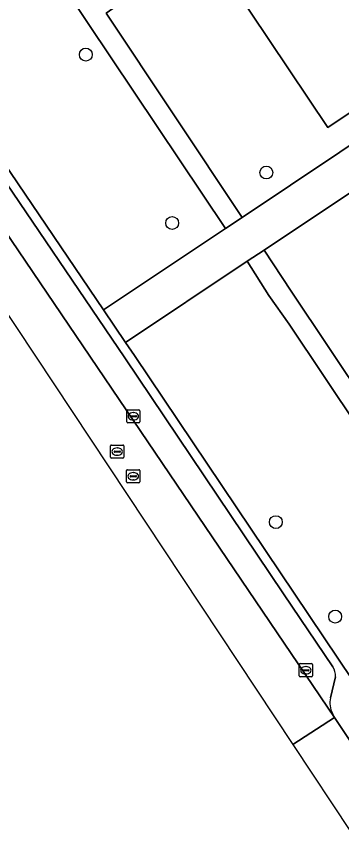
# Model space of a CAD drawing. Extents: x 158793 to 159888, y 384317 to 385256.
# Drawn here: x 158844.5 to 158869.2, y 384487.9 to 384549.7 of the extents above; entities that cross this region are included whole.
import ezdxf

# ---------------------------------------------------------------- set-up
doc = ezdxf.new("R2010")
doc.units = 0
for name, color, linetype in [('IMGEO_Boom', 7, 'Continuous'), ('IMGEO_Groenvoorziening', 7, 'Continuous'), ('IMGEO_Kolk', 7, 'Continuous'), ('IMGEO_Pand', 7, 'Continuous'), ('IMGEO_Parkeervlak_open', 7, 'Continuous'), ('IMGEO_Rijbaan_lokaal_open', 7, 'Continuous'), ('IMGEO_Rioolput', 7, 'Continuous'), ('IMGEO_Voetpad_gesloten', 7, 'Continuous'), ('IMGEO_Voetpad_open', 7, 'Continuous')]:
    doc.layers.add(name, color=color, linetype=linetype)

msp = doc.modelspace()

# ---------------------------------------------------------------- linework, layer by layer
at = {"layer": 'IMGEO_Boom'}
for centre in [(158849.784, 384546.733), (158863.511, 384537.765), (158856.346, 384533.92), (158864.23, 384511.177), (158868.74, 384503.992)]:
    msp.add_circle(centre, 0.489, dxfattribs=at)
at = {"layer": 'IMGEO_Groenvoorziening'}
for points in [[(158846.53, 384554.269), (158845.658, 384555.582), (158838.061, 384550.476), (158839.557, 384548.32), (158837.723, 384547.037), (158838.14, 384546.442), (158839.403, 384544.582), (158841.647, 384546.027), (158842.852, 384544.03), (158840.786, 384542.544), (158851.128, 384527.309), (158860.392, 384533.498)], [(158859.32, 384554.45), (158856.721, 384552.773), (158856.279, 384553.362), (158851.333, 384549.895), (158861.674, 384534.354), (158872.769, 384541.766), (158871.634, 384543.486), (158868.183, 384541.187)], [(158901.243, 384504.636), (158907.161, 384508.645), (158905.386, 384511.284), (158904.264, 384510.53), (158898.879, 384506.912), (158894.477, 384503.881), (158894.144, 384503.66), (158877.404, 384528.36), (158877.743, 384528.574), (158888.595, 384535.724), (158889.013, 384535.927), (158888.254, 384537.037), (158882.889, 384544.918), (158863.336, 384531.857), (158865.398, 384528.749), (158879.85, 384507.099), (158881.792, 384508.421), (158889.585, 384496.738)], [(158865.235, 384526.226), (158863.696, 384528.417), (158862.048, 384531.017), (158852.808, 384524.835), (158853.475, 384523.852), (158870.092, 384499.142), (158873.56, 384501.288), (158872.872, 384502.351), (158873.287, 384502.633), (158878.605, 384506.252)]]:
    msp.add_lwpolyline(points, close=True, dxfattribs=at)
at = {"layer": 'IMGEO_Kolk'}
for p, q in [((158852.898, 384518.798), (158852.898, 384519.65)), ((158852.973, 384519.724), (158853.825, 384519.724)), ((158853.2, 384519.267), (158853.598, 384519.267)), ((158853.386, 384519.504), (158853.411, 384519.504)), ((158853.899, 384519.65), (158853.899, 384518.798)), ((158853.825, 384518.724), (158852.973, 384518.724)), ((158853.157, 384519.218), (158853.157, 384519.23)), ((158853.595, 384519.181), (158853.197, 384519.181)), ((158853.409, 384518.944), (158853.384, 384518.944)), ((158853.641, 384519.23), (158853.641, 384519.218)), ((158866.009, 384499.485), (158866.009, 384500.337)), ((158866.084, 384500.411), (158866.936, 384500.411)), ((158866.497, 384500.191), (158866.522, 384500.191)), ((158867.01, 384500.337), (158867.01, 384499.485)), ((158866.268, 384499.905), (158866.268, 384499.917)), ((158866.706, 384499.868), (158866.308, 384499.868)), ((158866.311, 384499.954), (158866.709, 384499.954)), ((158866.52, 384499.631), (158866.495, 384499.631)), ((158866.752, 384499.917), (158866.752, 384499.905)), ((158866.936, 384499.411), (158866.084, 384499.411))]:
    msp.add_line(p, q, dxfattribs=at)
for points in [[(158852.898, 384518.798), (158852.898, 384519.65)], [(158852.973, 384519.724), (158853.825, 384519.724)], [(158853.899, 384519.65), (158853.899, 384518.798)], [(158853.825, 384518.724), (158852.973, 384518.724)], [(158866.009, 384499.485), (158866.009, 384500.337)], [(158866.084, 384500.411), (158866.936, 384500.411)], [(158867.01, 384500.337), (158867.01, 384499.485)], [(158866.936, 384499.411), (158866.084, 384499.411)]]:
    msp.add_lwpolyline(points, dxfattribs=at)
for centre, radius, start, end in [((158852.975, 384519.648), 0.0765, 91.55205, 178.44795), ((158852.975, 384519.648), 0.0765, 91.55205, 178.44795), ((158853.197, 384519.227), 0.0403, 85.87752, 175.75265), ((158853.602, 384519.229), 0.0386, 1.73085, 96.63898), ((158853.823, 384519.648), 0.0765, 1.55205, 88.44795), ((158853.823, 384519.648), 0.0765, 1.55205, 88.44795), ((158852.975, 384518.8), 0.0765, 181.55205, 268.44795), ((158852.975, 384518.8), 0.0765, 181.55205, 268.44795), ((158853.194, 384519.217), 0.0366, 178.93798, 274.71019), ((158853.598, 384519.224), 0.043, 264.86636, 352.45326), ((158853.823, 384518.8), 0.0765, 271.55205, 358.44795), ((158853.823, 384518.8), 0.0765, 271.55205, 358.44795), ((158866.086, 384500.335), 0.0765, 91.55205, 178.44795), ((158866.086, 384500.335), 0.0765, 91.55205, 178.44795), ((158866.934, 384500.335), 0.0765, 1.55205, 88.44795), ((158866.934, 384500.335), 0.0765, 1.55205, 88.44795), ((158866.308, 384499.914), 0.0403, 85.87752, 175.75265), ((158866.305, 384499.904), 0.0366, 178.93798, 274.71019), ((158866.709, 384499.911), 0.043, 264.86636, 352.45326), ((158866.713, 384499.916), 0.0386, 1.73085, 96.63898), ((158866.086, 384499.487), 0.0765, 181.55205, 268.44795), ((158866.086, 384499.487), 0.0765, 181.55205, 268.44795), ((158866.934, 384499.487), 0.0765, 271.55205, 358.44795), ((158866.934, 384499.487), 0.0765, 271.55205, 358.44795)]:
    msp.add_arc(centre, radius, start, end, dxfattribs=at)
for centre, major_axis, ratio, start_param, end_param in [((158853.385, 384519.224), (-0.387, 0.002), 0.722429, 4.712389, 7.853982), ((158853.41, 384519.224), (-0.39, 0.002), 0.717154, 1.570796, 4.712389), ((158866.496, 384499.911), (-0.387, 0.002), 0.722429, 4.712389, 7.853982), ((158866.521, 384499.911), (-0.39, 0.002), 0.717154, 1.570796, 4.712389)]:
    msp.add_ellipse(centre, major_axis=major_axis, ratio=ratio, start_param=start_param, end_param=end_param, dxfattribs=at)
at = {"layer": 'IMGEO_Pand'}
msp.add_lwpolyline([(158855.089, 384557.324), (158856.243, 384555.552), (158856.8, 384555.439), (158858.085, 384556.298), (158859.32, 384554.45), (158868.183, 384541.187), (158871.634, 384543.486), (158872.46, 384544.036), (158881.04, 384549.751), (158878.397, 384553.717), (158892.571, 384563.159), (158895.186, 384559.32), (158897.236, 384560.707), (158894.671, 384564.558), (158907.106, 384572.842)], dxfattribs=at)
at = {"layer": 'IMGEO_Parkeervlak_open'}
for points in [[(158836.982, 384543.123), (158868.69, 384496.319), (158868.546, 384496.61)], [(158868.559, 384500.175), (158864.81, 384505.729), (158852.746, 384523.681), (158842.208, 384539.195), (158840.479, 384541.612)], [(158868.395, 384497.82), (158868.767, 384499.404)]]:
    msp.add_lwpolyline(points, dxfattribs=at)
for centre, radius, start, end in [((158867.289, 384499.419), 1.478, 359.42667, 30.76893), ((158869.929, 384497.397), 1.591, 164.58541, 209.64131)]:
    msp.add_arc(centre, radius, start, end, dxfattribs=at)
at = {"layer": 'IMGEO_Rijbaan_lokaal_open'}
for points in [[(158825.603, 384559.881), (158825.414, 384560.154), (158825.315, 384560.299), (158801.741, 384594.932), (158799.754, 384593.551), (158865.509, 384494.258)], [(158865.509, 384494.258), (158868.69, 384496.319), (158836.982, 384543.123), (158834.94, 384546.081)], [(158865.509, 384494.258), (158869.943, 384487.563), (158875.263, 384479.53), (158875.263, 384479.53), (158878.454, 384481.644), (158868.69, 384496.319), (158865.509, 384494.258)]]:
    msp.add_lwpolyline(points, dxfattribs=at)
at = {"layer": 'IMGEO_Rioolput'}
for p, q in [((158851.67, 384516.114), (158851.67, 384516.966)), ((158851.745, 384517.04), (158852.597, 384517.04)), ((158852.158, 384516.82), (158852.183, 384516.82)), ((158852.671, 384516.966), (158852.671, 384516.114)), ((158851.929, 384516.534), (158851.929, 384516.546)), ((158852.367, 384516.497), (158851.969, 384516.497)), ((158851.972, 384516.583), (158852.37, 384516.583)), ((158852.181, 384516.26), (158852.156, 384516.26)), ((158852.413, 384516.546), (158852.413, 384516.534)), ((158852.597, 384516.04), (158851.745, 384516.04)), ((158852.889, 384514.238), (158852.889, 384515.09)), ((158852.964, 384515.164), (158853.816, 384515.164)), ((158853.377, 384514.944), (158853.402, 384514.944)), ((158853.89, 384515.09), (158853.89, 384514.238)), ((158853.148, 384514.658), (158853.148, 384514.67)), ((158853.586, 384514.621), (158853.188, 384514.621)), ((158853.191, 384514.707), (158853.589, 384514.707)), ((158853.4, 384514.384), (158853.375, 384514.384)), ((158853.632, 384514.67), (158853.632, 384514.658)), ((158853.816, 384514.164), (158852.964, 384514.164))]:
    msp.add_line(p, q, dxfattribs=at)
for points in [[(158851.67, 384516.114), (158851.67, 384516.966)], [(158851.745, 384517.04), (158852.597, 384517.04)], [(158852.671, 384516.966), (158852.671, 384516.114)], [(158852.597, 384516.04), (158851.745, 384516.04)], [(158852.889, 384514.238), (158852.889, 384515.09)], [(158852.964, 384515.164), (158853.816, 384515.164)], [(158853.89, 384515.09), (158853.89, 384514.238)], [(158853.816, 384514.164), (158852.964, 384514.164)]]:
    msp.add_lwpolyline(points, dxfattribs=at)
for centre, radius, start, end in [((158851.747, 384516.964), 0.0765, 91.55205, 178.44795), ((158851.747, 384516.964), 0.0765, 91.55205, 178.44795), ((158852.595, 384516.964), 0.0765, 1.55205, 88.44795), ((158852.595, 384516.964), 0.0765, 1.55205, 88.44795), ((158851.969, 384516.543), 0.0403, 85.87752, 175.75265), ((158851.966, 384516.533), 0.0366, 178.93798, 274.71019), ((158852.37, 384516.54), 0.043, 264.86636, 352.45326), ((158852.374, 384516.545), 0.0386, 1.73085, 96.63898), ((158851.747, 384516.116), 0.0765, 181.55205, 268.44795), ((158851.747, 384516.116), 0.0765, 181.55205, 268.44795), ((158852.595, 384516.116), 0.0765, 271.55205, 358.44795), ((158852.595, 384516.116), 0.0765, 271.55205, 358.44795), ((158852.966, 384515.088), 0.0765, 91.55205, 178.44795), ((158852.966, 384515.088), 0.0765, 91.55205, 178.44795), ((158853.814, 384515.088), 0.0765, 1.55205, 88.44795), ((158853.814, 384515.088), 0.0765, 1.55205, 88.44795), ((158853.188, 384514.667), 0.0403, 85.87752, 175.75265), ((158853.185, 384514.657), 0.0366, 178.93798, 274.71019), ((158853.589, 384514.664), 0.043, 264.86636, 352.45326), ((158853.593, 384514.669), 0.0386, 1.73085, 96.63898), ((158852.966, 384514.24), 0.0765, 181.55205, 268.44795), ((158852.966, 384514.24), 0.0765, 181.55205, 268.44795), ((158853.814, 384514.24), 0.0765, 271.55205, 358.44795), ((158853.814, 384514.24), 0.0765, 271.55205, 358.44795)]:
    msp.add_arc(centre, radius, start, end, dxfattribs=at)
for centre, major_axis, ratio, start_param, end_param in [((158852.157, 384516.54), (-0.387, 0.002), 0.722429, 4.712389, 7.853982), ((158852.182, 384516.54), (-0.39, 0.002), 0.717154, 1.570796, 4.712389), ((158853.376, 384514.664), (-0.387, 0.002), 0.722429, 4.712389, 7.853982), ((158853.401, 384514.664), (-0.39, 0.002), 0.717154, 1.570796, 4.712389)]:
    msp.add_ellipse(centre, major_axis=major_axis, ratio=ratio, start_param=start_param, end_param=end_param, dxfattribs=at)
at = {"layer": 'IMGEO_Voetpad_gesloten'}
msp.add_lwpolyline([(158920.463, 384569.434), (158897.216, 384553.897), (158895.279, 384556.763), (158894.867, 384556.489), (158894.012, 384555.92), (158886.593, 384550.985), (158885.76, 384550.431), (158881.227, 384547.416), (158873.576, 384542.305), (158872.769, 384541.766), (158861.674, 384534.354), (158860.392, 384533.498), (158851.128, 384527.309), (158852.808, 384524.835), (158862.048, 384531.017), (158863.336, 384531.857), (158882.889, 384544.918), (158888.254, 384537.037), (158889.87, 384538.118), (158884.582, 384546.051), (158890.278, 384549.853), (158892.215, 384546.967), (158908.819, 384558.044), (158912.188, 384553.057)], dxfattribs=at)
msp.add_lwpolyline([(158856.279, 384553.362), (158855.606, 384554.43), (158850.531, 384551.1), (158846.964, 384556.461), (158845.658, 384555.582), (158846.53, 384554.269), (158860.392, 384533.498), (158861.674, 384534.354), (158851.333, 384549.895)], close=True, dxfattribs=at)
at = {"layer": 'IMGEO_Voetpad_open'}
for points in [[(158853.475, 384523.852), (158852.808, 384524.835), (158851.128, 384527.309), (158840.786, 384542.544), (158839.403, 384544.582), (158838.14, 384546.442), (158837.723, 384547.037), (158837.382, 384547.524), (158836.453, 384548.891), (158835.084, 384550.948), (158834.45, 384551.865)], [(158840.479, 384541.612), (158842.208, 384539.195), (158852.746, 384523.681), (158864.81, 384505.729), (158868.559, 384500.175)], [(158980.144, 384328.959), (158980.836, 384327.871), (158983.253, 384329.467), (158979.383, 384335.261), (158977.514, 384338.058), (158976.599, 384339.428), (158965.796, 384355.6), (158964.891, 384356.955), (158950.216, 384378.923), (158949.398, 384380.147), (158943.401, 384389.125), (158930.635, 384408.315), (158929.746, 384409.651), (158910.783, 384438.158), (158909.837, 384439.58), (158909.743, 384439.72), (158895.744, 384460.765), (158894.861, 384462.092), (158881.479, 384482.208), (158870.941, 384497.878), (158870.092, 384499.142), (158853.475, 384523.852)], [(158868.767, 384499.404), (158868.395, 384497.82)], [(158868.546, 384496.61), (158868.69, 384496.319), (158878.454, 384481.644), (158878.566, 384481.484)]]:
    msp.add_lwpolyline(points, dxfattribs=at)
msp.add_lwpolyline([(158865.398, 384528.749), (158863.336, 384531.857), (158862.048, 384531.017), (158863.696, 384528.417), (158865.235, 384526.226), (158878.605, 384506.252), (158879.85, 384507.099)], close=True, dxfattribs=at)
for centre, radius, start, end in [((158867.289, 384499.419), 1.478, 359.42667, 30.76893), ((158869.929, 384497.397), 1.591, 164.58541, 209.64131)]:
    msp.add_arc(centre, radius, start, end, dxfattribs=at)

doc.saveas('drawing.dxf')
